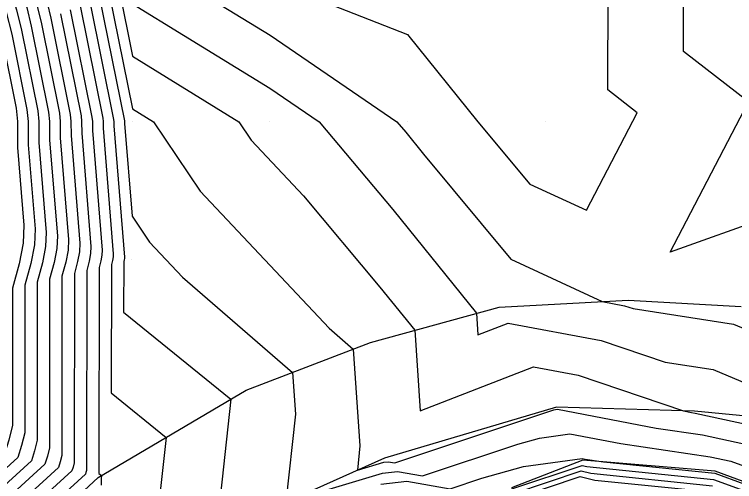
# Model space of a CAD drawing. Extents: x 2188792 to 2191981, y 386090 to 389710.
# Drawn here: x 2189201.5 to 2189253.7, y 386744 to 386777.9 of the extents above; entities that cross this region are included whole.
import ezdxf

# ---------------------------------------------------------------- set-up
doc = ezdxf.new("R2010")
doc.units = 0
for name, color, linetype in [('DTM Contours Major', 7, 'Continuous'), ('DTM Contours Minor', 7, 'Continuous'), ('Exist DTM QL2 LIDAR Elevation Point', 7, 'Continuous'), ('PH Exist DTM Breakline', 7, 'Continuous')]:
    doc.layers.add(name, color=color, linetype=linetype)

msp = doc.modelspace()

# ---------------------------------------------------------------- linework, layer by layer
at = {"layer": 'DTM Contours Major'}
for points in [[(2189226.41, 386819.812), (2189196.811, 386797.427), (2189198.424, 386796.089), (2189199.854, 386795.066), (2189202.204, 386792.775), (2189200.362, 386782.35), (2189200.957, 386781.508), (2189201.503, 386780.722), (2189202.045, 386779.409), (2189202.355, 386778.365), (2189202.685, 386777.014), (2189203.94, 386770.787), (2189204.013, 386770.094), (2189204.017, 386768.742), (2189204.583, 386761.795), (2189204.545, 386760.897), (2189204.355, 386759.871), (2189204.019, 386758.657), (2189204.006, 386746.426), (2189203.853, 386745.81), (2189203.672, 386745.242), (2189195.951, 386738.21)], [(2189230.062, 386810.347), (2189222.669, 386808.238), (2189210.436, 386798.987), (2189211.103, 386798.434), (2189211.694, 386798.011), (2189212.665, 386797.064), (2189209.679, 386780.167), (2189209.701, 386780.136), (2189209.721, 386780.107), (2189209.741, 386780.059), (2189209.752, 386780.021), (2189209.764, 386779.972), (2189210.033, 386778.64), (2189213.744, 386776.35), (2189219.993, 386772.524), (2189223.575, 386770.077), (2189228.913, 386763.706), (2189234.993, 386756.186), (2189235.1, 386754.625), (2189237.294, 386755.478), (2189244.046, 386754.216), (2189248.68, 386752.644), (2189252.164, 386752.109), (2189257.384, 386749.913)], [(2189206.225, 386778.493), (2189207.869, 386770.333), (2189207.895, 386770.087), (2189207.896, 386769.607), (2189208.638, 386760.503), (2189208.629, 386760.28), (2189208.581, 386760.025), (2189208.498, 386759.723), (2189208.488, 386750.416), (2189212.474, 386747.182), (2189211.978, 386742.605)], [(2189237.56, 386743.442), (2189242.651, 386745.155), (2189242.992, 386745.072), (2189252.201, 386744.129), (2189256.251, 386742.647)]]:
    msp.add_lwpolyline(points, dxfattribs=at)
at = {"layer": 'DTM Contours Minor'}
for points in [[(2189227.533, 386823.285), (2189192.724, 386796.959), (2189194.621, 386795.385), (2189196.302, 386794.182), (2189199.066, 386791.488), (2189197.567, 386783.005), (2189198.334, 386781.92), (2189199.037, 386780.906), (2189199.736, 386779.213), (2189200.136, 386777.868), (2189200.562, 386776.126), (2189201.583, 386771.059), (2189201.684, 386770.099), (2189201.689, 386768.223), (2189202.15, 386762.57), (2189202.095, 386761.267), (2189201.819, 386759.778), (2189201.332, 386758.017), (2189201.321, 386748.064), (2189201.051, 386746.979), (2189200.733, 386745.98), (2189194.45, 386740.257)], [(2189227.159, 386822.127), (2189194.086, 386797.115), (2189195.888, 386795.62), (2189197.486, 386794.477), (2189200.112, 386791.917), (2189198.499, 386782.787), (2189199.208, 386781.783), (2189199.859, 386780.845), (2189200.505, 386779.278), (2189200.876, 386778.033), (2189201.27, 386776.422), (2189202.369, 386770.968), (2189202.46, 386770.097), (2189202.465, 386768.396), (2189202.961, 386762.312), (2189202.912, 386761.144), (2189202.664, 386759.809), (2189202.228, 386758.23), (2189202.216, 386747.518), (2189201.985, 386746.589), (2189201.713, 386745.734), (2189194.951, 386739.575)], [(2189226.785, 386820.97), (2189195.449, 386797.271), (2189197.156, 386795.854), (2189198.67, 386794.771), (2189201.158, 386792.346), (2189199.431, 386782.568), (2189200.082, 386781.645), (2189200.681, 386780.783), (2189201.275, 386779.344), (2189201.616, 386778.199), (2189201.977, 386776.718), (2189203.154, 386770.878), (2189203.236, 386770.096), (2189203.241, 386768.569), (2189203.772, 386762.054), (2189203.728, 386761.02), (2189203.509, 386759.84), (2189203.123, 386758.443), (2189203.111, 386746.972), (2189202.919, 386746.2), (2189202.693, 386745.488), (2189195.451, 386738.892)], [(2189256.219, 386763.192), (2189249.036, 386760.62), (2189254.726, 386771.528), (2189250.007, 386775.187), (2189250.022, 386779.132), (2189247.02, 386782.567), (2189247.237, 386787.531), (2189244.001, 386790.972), (2189241.549, 386792.812), (2189234.556, 386800.347), (2189232.326, 386802.134), (2189230.035, 386807.573), (2189228.917, 386808.97), (2189222.295, 386807.081)], [(2189222.295, 386807.081), (2189211.799, 386799.143), (2189212.371, 386798.668), (2189212.878, 386798.306), (2189213.711, 386797.493), (2189210.964, 386781.948), (2189211.555, 386781.606), (2189213.944, 386780.084), (2189220.014, 386776.367), (2189229.22, 386770.077), (2189229.854, 386769.32), (2189231.144, 386767.725), (2189237.492, 386760.103), (2189244.115, 386757.039), (2189245.729, 386756.738), (2189246.367, 386756.521), (2189253.64, 386755.405), (2189255.096, 386754.793)], [(2189200.96, 386796.558), (2189202.222, 386795.655), (2189204.297, 386793.633), (2189202.226, 386781.913), (2189202.706, 386781.234), (2189203.146, 386780.599), (2189203.584, 386779.539), (2189203.835, 386778.696), (2189204.101, 386777.605), (2189205.512, 386770.605), (2189205.566, 386770.091), (2189205.569, 386769.088), (2189206.205, 386761.278), (2189206.179, 386760.65), (2189206.045, 386759.933), (2189205.811, 386759.083), (2189205.796, 386745.334), (2189205.72, 386745.03), (2189205.631, 386744.75), (2189196.951, 386736.844)], [(2189201.038, 386795.36), (2189203.251, 386793.204), (2189201.294, 386782.132), (2189201.831, 386781.371), (2189202.325, 386780.66), (2189202.814, 386779.474), (2189203.095, 386778.53), (2189203.393, 386777.31), (2189204.726, 386770.696), (2189204.789, 386770.093), (2189204.793, 386768.915), (2189205.394, 386761.537), (2189205.362, 386760.773), (2189205.2, 386759.902), (2189204.915, 386758.87), (2189204.901, 386745.88), (2189204.787, 386745.42), (2189204.652, 386744.996), (2189196.451, 386737.527)], [(2189209.056, 386779.676), (2189210.033, 386774.832), (2189217.736, 386770.078), (2189218.639, 386768.736), (2189222.44, 386764.694), (2189227.973, 386758.092), (2189230.512, 386754.95), (2189230.914, 386749.108), (2189239.122, 386752.299), (2189242.363, 386751.693), (2189250.009, 386749.1), (2189250.601, 386748.986), (2189250.851, 386748.949), (2189256.912, 386747.631)], [(2189220.65, 386780.084), (2189229.981, 386776.416), (2189235.092, 386770.077), (2189238.855, 386765.56), (2189242.968, 386763.657), (2189246.659, 386770.734), (2189244.522, 386772.391), (2189244.55, 386779.648)], [(2189208.349, 386779.38), (2189210.033, 386771.024), (2189211.558, 386770.082), (2189214.949, 386765.045), (2189224.293, 386755.107), (2189226.051, 386753.586), (2189226.537, 386746.559), (2189226.349, 386744.804), (2189228.276, 386745.385), (2189228.574, 386745.416), (2189229.077, 386745.329), (2189240.609, 386749.175), (2189240.72, 386749.206), (2189240.878, 386749.228), (2189248.028, 386747.859), (2189251.403, 386747.36), (2189255.174, 386746.539)], [(2189206.933, 386778.789), (2189208.655, 386770.242), (2189208.671, 386770.085), (2189208.672, 386769.78), (2189209.449, 386760.245), (2189209.446, 386760.157), (2189209.427, 386760.056), (2189209.394, 386759.937), (2189209.39, 386756.258), (2189217.164, 386749.95), (2189216.196, 386741.022)], [(2189207.641, 386779.084), (2189209.441, 386770.151), (2189209.448, 386770.084), (2189209.448, 386769.953), (2189209.996, 386763.229), (2189211.258, 386761.354), (2189213.662, 386758.798), (2189221.641, 386751.897), (2189221.851, 386748.858), (2189221.165, 386742.479), (2189228.169, 386744.594), (2189229.25, 386744.706), (2189231.08, 386744.39), (2189237.999, 386746.697), (2189239.556, 386747.138), (2189241.768, 386747.437), (2189245.455, 386746.731), (2189251.954, 386745.77), (2189253.437, 386745.447), (2189256.883, 386744.205)], [(2189205.517, 386778.197), (2189207.083, 386770.424), (2189207.119, 386770.088), (2189207.121, 386769.434), (2189207.827, 386760.762), (2189207.812, 386760.403), (2189207.736, 386759.994), (2189207.602, 386759.51), (2189207.587, 386744.575), (2189207.784, 386744.415), (2189207.759, 386744.188), (2189207.747, 386743.718)], [(2189204.809, 386777.901), (2189206.298, 386770.514), (2189206.342, 386770.09), (2189206.345, 386769.261), (2189207.016, 386761.02), (2189206.995, 386760.527), (2189206.891, 386759.963), (2189206.706, 386759.297), (2189206.691, 386744.788), (2189206.654, 386744.64), (2189206.611, 386744.504), (2189197.452, 386736.162)], [(2189228.062, 386743.802), (2189229.926, 386743.996), (2189233.082, 386743.451), (2189235.389, 386744.22), (2189238.393, 386745.069), (2189242.658, 386745.646), (2189242.882, 386745.603), (2189244.204, 386745.408), (2189252.283, 386744.581), (2189256.498, 386743.037)], [(2189237.7, 386743.111), (2189242.582, 386744.754), (2189243.288, 386744.582), (2189252.12, 386743.678)], [(2189237.839, 386742.78), (2189242.513, 386744.353), (2189243.584, 386744.092), (2189252.039, 386743.226)]]:
    msp.add_lwpolyline(points, dxfattribs=at)
at = {"layer": 'Exist DTM QL2 LIDAR Elevation Point'}
for p, q in [((2189210.033, 386770.083), (2189210.033, 386770.083)), ((2189219.98, 386770.077), (2189219.98, 386770.077)), ((2189229.981, 386770.077), (2189229.981, 386770.077)), ((2189239.982, 386770.077), (2189239.982, 386770.077)), ((2189209.979, 386760.076), (2189209.979, 386760.076))]:
    msp.add_line(p, q, dxfattribs=at)
at = {"layer": 'PH Exist DTM Breakline'}
for points in [[(2189128.116, 386627.872), (2189133.702, 386632.251), (2189138.804, 386637.841), (2189143.906, 386643.432), (2189147.722, 386649.154), (2189151.539, 386654.876), (2189155.356, 386660.597), (2189159.587, 386668.63), (2189163.817, 386676.662), (2189168.048, 386684.695), (2189172.279, 386692.727), (2189176.369, 386701.478), (2189180.459, 386710.229), (2189184.866, 386717.467), (2189189.273, 386724.704), (2189193.632, 386730.064), (2189197.992, 386735.424), (2189207.54, 386744.27), (2189218.281, 386750.61), (2189227.297, 386754.064), (2189236.627, 386756.637), (2189245.998, 386757.141), (2189254.21, 386756.681)], [(2189258.103, 386748.38), (2189250.807, 386749.077), (2189240.809, 386749.365), (2189228.317, 386745.686), (2189217.131, 386740.671), (2189210.936, 386735.228), (2189204.74, 386729.785), (2189196.772, 386720.791), (2189189.607, 386710.621), (2189185.712, 386702.861), (2189181.817, 386695.102), (2189177.921, 386687.342), (2189174.986, 386680.641), (2189172.05, 386673.94), (2189169.114, 386667.239), (2189165.334, 386660.179), (2189161.554, 386653.119), (2189157.481, 386647.36), (2189153.409, 386641.601), (2189145.375, 386631.253), (2189140.406, 386626.283), (2189135.438, 386621.313), (2189129.682, 386616.996)], [(2189256.58, 386743.167), (2189252.311, 386744.74), (2189242.715, 386745.531), (2189237.524, 386743.526)]]:
    msp.add_lwpolyline(points, dxfattribs=at)

doc.saveas('drawing.dxf')
